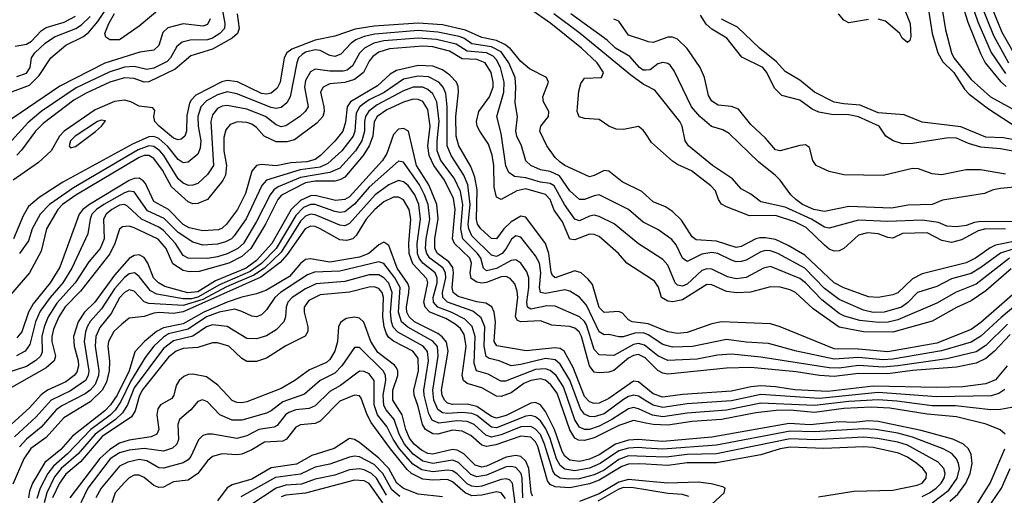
# Model space of a CAD drawing. Header units: inches. Extents: x 501365 to 657855, y 482276 to 547543.
# Tile 884 of 957: x 617442 to 621465, y 512820 to 514766. Entities that reach past the tile are written whole.
import ezdxf

# ---------------------------------------------------------------- set-up
doc = ezdxf.new("R2010")
doc.units = ezdxf.units.IN
doc.header["$MEASUREMENT"] = 0
doc.layers.add('A6511', color=7, linetype='Continuous')
doc.layers.add('A6521', color=7, linetype='Continuous')

msp = doc.modelspace()

# ---------------------------------------------------------------- linework, layer by layer
at = {"layer": 'A6511', "color": 5}
for points, elevation in [([(617298, 514430), (617482, 514498), (617521.9, 514538.1), (617569.3, 514610.7), (617630, 514661.5), (617702.4, 514697.6), (617725, 514715.1), (617761, 514759), (617857, 514903)], 3440), ([(618269.4, 514810), (618280.1, 514750), (618278.4, 514730), (618260.3, 514710), (618230, 514691), (618210, 514683.9), (618138.3, 514681.7), (618106.3, 514673.7), (618083.9, 514656.1), (618058.3, 514610), (618044.6, 514595.4), (617990, 514567.2), (617961.8, 514561.8), (617910, 514574.5), (617870, 514571.2), (617808.2, 514551.8), (617673, 514487), (617530, 514390.7), (617475.9, 514344.1), (617410, 514272.3)], 3460), ([(618331, 514790), (618338.7, 514730), (618332.5, 514710), (618310.1, 514690), (618230, 514645.4), (618141.8, 514618.2), (618076.7, 514563.3), (617970, 514512.5), (617950, 514510.2), (617910, 514525), (617870, 514528.4), (617810, 514510.6), (617714, 514466), (617663.8, 514436.2), (617538.1, 514341.9), (617506.2, 514310), (617450, 514232), (617430, 514212)], 3480), ([(618022.7, 514817.3), (617930, 514740.2), (617850, 514683.5), (617810, 514683.6), (617794.5, 514694.5), (617789.9, 514710), (617805.8, 514750), (617830, 514792)], 3420), ([(620000, 514299), (619990, 514313.5), (619970, 514329.8), (619910, 514316.9), (619878.9, 514318.9), (619850, 514329.9), (619810, 514358), (619750, 514361.7), (619728.2, 514368.2), (619720.3, 514390), (619720.7, 514410), (619726.5, 514473.5), (619735, 514505), (619750, 514526.3), (619819.3, 514530), (619828.2, 514550), (619801.1, 514590), (619738.1, 514650), (619612.3, 514750), (619526.2, 514810)], 3480), ([(620000, 514496.7), (619990, 514501.9), (619939.8, 514539.8), (619732.2, 514710), (619624.4, 514790)], 3460), ([(620000, 514559.9), (619990, 514559), (619974.2, 514570), (619935.1, 514615.1), (619876, 514650), (619842.1, 514682.1), (619693.7, 514790)], 3440), ([(618220.1, 514770), (618210, 514746.1), (618190, 514739.2), (618110, 514749.2), (618047.5, 514732.5), (618026.7, 514713.3), (618010, 514660.3), (617990, 514641), (617932.8, 514632.8), (617790, 514588.2), (617605.9, 514494), (617410, 514360.8)], 3440), ([(620000, 514048.4), (619983.7, 514063.7), (619903.3, 514103.3), (619850, 514145.9), (619830, 514148.9), (619790, 514128.5), (619770, 514123.9), (619670, 514169), (619650, 514182.7), (619630, 514202.1), (619595.5, 514250), (619567.6, 514310), (619571.9, 514330), (619602.6, 514370), (619604.3, 514390), (619582.1, 514430), (619579.9, 514450), (619602.4, 514510), (619595.2, 514530), (619524.6, 514564.6), (619490, 514594.8), (619447.1, 514647.1), (619425.1, 514665.1), (619390, 514681.3), (619330, 514693), (619263.9, 514723.9), (619170, 514744.5), (619070, 514751.7), (618890, 514739.3), (618813.2, 514726.8), (618730, 514698.2), (618650, 514682.6), (618553.9, 514646.1), (618534, 514630), (618522.4, 514610), (618506.6, 514510), (618493.5, 514486.5), (618470, 514465.4), (618450, 514460.8), (618430, 514464), (618331.4, 514511.4), (618290, 514517.8), (618268.7, 514511.3), (618162, 514458), (618142.5, 514437.5), (618136, 514424), (618125.5, 514374.5), (618124, 514310), (618117, 514290), (618102.1, 514277.8), (618090, 514274.4), (618070, 514281.8), (618011.8, 514330), (617994.8, 514350), (617990.6, 514370), (617994.3, 514394.3), (617986, 514406), (617930, 514412.1), (617896.3, 514430), (617870, 514436.6), (617830, 514431.3), (617750, 514397.3), (617624.3, 514310), (617605.1, 514290), (617570.4, 514229.6), (617518.8, 514181.2), (617415.4, 514110)], 3520), ([(617422.9, 514657.1), (617470, 514666.3), (617490, 514678.7), (617530, 514719.9), (617550, 514734.1), (617623.5, 514756.5), (617670, 514780.2)], 3480), ([(617430, 514533.4), (617470, 514547.8), (617484.8, 514570), (617490.3, 514610), (617503.5, 514630), (617545.8, 514670), (617584.2, 514695.8), (617671.6, 514730), (617694.8, 514745.2), (617730, 514778.9)], 3460), ([(620000, 514679.3), (619930, 514703.1), (619890, 514760.3), (619870, 514767.6)], 3420), ([(620000, 513932.4), (619990, 513937.3), (619929.6, 513989.6), (619810, 514049), (619790, 514046.1), (619750, 514029.9), (619730, 514031), (619690, 514065.6), (619647.8, 514127.8), (619610, 514144.8), (619570, 514151.3), (619530.7, 514170), (619510, 514189.1), (619492.8, 514250), (619473.1, 514290), (619469.1, 514310), (619475.8, 514370), (619466.5, 514426.5), (619469.4, 514490), (619466.3, 514530), (619440.4, 514590), (619410, 514634.6), (619370, 514655), (619290, 514667.7), (619256.6, 514690), (619237.4, 514697.4), (619150, 514715.4), (619070, 514721.2), (618893.4, 514706.6), (618850, 514697.8), (618815.9, 514684.1), (618796.5, 514670), (618754.8, 514625.2), (618730, 514615.7), (618710, 514619.5), (618670, 514640.4), (618650, 514642.7), (618610, 514632.8), (618595.8, 514624.2), (618581.1, 514610), (618574, 514590), (618547.8, 514450), (618533.4, 514426.6), (618510, 514406.5), (618490, 514402.4), (618470, 514406.2), (618330, 514462.7), (618290, 514471.6), (618250, 514459.2), (618205.4, 514434.6), (618182.7, 514410), (618170, 514370), (618171.3, 514330), (618181.8, 514270), (618179.6, 514240.4), (618170, 514216.1), (618130, 514183.7), (618110, 514180.7), (618090, 514193.7), (618046.9, 514246.9), (618010, 514280.4), (617990, 514287.9), (617970, 514286.9), (617902.6, 514257.4), (617619, 514101), (617521.2, 514038.7), (617478.2, 514001.8), (617456.6, 513963.4), (617416.8, 513870)], 3540), ([(620000, 513830.2), (619970, 513849.4), (619870.7, 513930.7), (619810, 513961.6), (619790, 513966), (619770, 513962.5), (619730, 513943.1), (619710.3, 513950.3), (619668.8, 514010), (619626.4, 514086.4), (619610, 514096.4), (619570, 514101.5), (619510, 514118.9), (619464.3, 514124.3), (619441.4, 514141.4), (619428.8, 514168.8), (619410, 514300.5), (619392.3, 514370), (619420.7, 514470), (619421.7, 514510), (619406.2, 514570), (619390, 514601.9), (619376.2, 514616.3), (619349, 514630), (619270, 514636.8), (619225.4, 514665.4), (619144.8, 514684.8), (619070, 514690.4), (618930, 514679.3), (618889.6, 514670), (618850.7, 514649.3), (618830.6, 514629.4), (618802.6, 514577.4), (618779.8, 514560.2), (618764, 514556), (618710, 514555.4), (618650, 514563.1), (618630, 514553.4), (618610, 514516.8), (618605.7, 514490), (618620.3, 514410), (618608.4, 514390), (618587.3, 514370), (618530, 514331.6), (618510, 514328.2), (618490, 514335.7), (618446.6, 514370), (618370, 514399.5), (618290, 514415.6), (618270, 514412.8), (618250, 514403), (618230, 514377.3), (618223.7, 514350), (618233.4, 514170), (618210, 514132.5), (618170, 514096.6), (618150, 514089), (618131.6, 514088.4), (618110, 514097.2), (618090, 514114.8), (618031.7, 514210), (618014.2, 514230), (617990, 514246.8), (617970, 514249.8), (617925.7, 514234.3), (617661.6, 514078.4), (617564.2, 514010), (617526.3, 513970), (617492.9, 513910), (617478.7, 513861.3), (617440.8, 513810)], 3560), ([(620000, 513719.3), (619922.4, 513770), (619888.7, 513810), (619810, 513878.5), (619790, 513888), (619770, 513889.3), (619710, 513865.9), (619690, 513868), (619659.7, 513939.7), (619626.5, 513986.5), (619609.1, 514030), (619590.8, 514050.8), (619510, 514074.5), (619474.1, 514065.9), (619410, 514030.9), (619390, 514040.3), (619381.1, 514081.1), (619379.4, 514170), (619372.4, 514212.4), (619357.5, 514257.5), (619321.7, 514310), (619311.6, 514330), (619308.3, 514350), (619317.7, 514390), (619361.6, 514450), (619376.5, 514490), (619376.9, 514510), (619368.4, 514550), (619344.5, 514590), (619310, 514603), (619250, 514605.8), (619198, 514638), (619130, 514655), (619090, 514658.1), (618952.7, 514647.3), (618910, 514633.4), (618884.8, 514615.2), (618870, 514596.7), (618846.3, 514550), (618810, 514520.9), (618770, 514509.1), (618710, 514503.2), (618681.8, 514490), (618671.7, 514470), (618684.9, 514410), (618686.2, 514390), (618680.2, 514370), (618656.9, 514343.1), (618565, 514275), (618534, 514266), (618490, 514265.8), (618441.3, 514290), (618410, 514325.3), (618390, 514338.6), (618370, 514345.9), (618331.6, 514348.4), (618302, 514338), (618284.2, 514315.8), (618275.9, 514284.1), (618276.4, 514230), (618286.5, 514170), (618282.6, 514130), (618271.5, 514108.5), (618209.8, 514030.2), (618170, 514013.7), (618150, 514013.4), (618130, 514021.6), (618062.2, 514082.2), (618025, 514150), (617990, 514198.5), (617970, 514210.8), (617950, 514210.5), (617930, 514202.9), (617671.2, 514048.7), (617617.6, 514010), (617597.5, 513990), (617551.9, 513910), (617530, 513819.8), (617482.3, 513730), (617370, 513601.5)], 3580), ([(620000, 513523.5), (619944.5, 513530), (619930, 513537.9), (619905.2, 513565.2), (619890, 513572.6), (619830, 513568), (619810, 513589.3), (619782.3, 513682.3), (619764.9, 513704.9), (619735.8, 513730), (619710, 513738.2), (619630, 513709.6), (619619.5, 513719.5), (619613.3, 513733.3), (619603.8, 513810), (619590.6, 513850.6), (619510, 513958.9), (619490, 513962.5), (619450, 513939.7), (619419.7, 513910), (619390, 513869.5), (619370, 513870.3), (619325.7, 513910), (619312.8, 513930), (619308.4, 513948.4), (619311.1, 514070), (619302.2, 514122.2), (619284.9, 514164.9), (619236.3, 514250), (619225, 514290), (619223.6, 514370), (619234.5, 514470), (619233.3, 514493.3), (619227.3, 514510), (619199.6, 514539.6), (619170, 514560.7), (619130, 514576.2), (619070, 514578.1), (618981.4, 514558.6), (618956.3, 514543.7), (618904.7, 514495.3), (618794.1, 514430), (618780.4, 514410), (618773.7, 514346.3), (618762.3, 514310), (618730, 514268.9), (618671.4, 514210), (618650, 514194.5), (618615.3, 514184.7), (618550, 514180.9), (618490, 514168.6), (618430, 514173.5), (618410, 514169), (618390, 514146.5), (618365, 514055), (618332.6, 513990), (618286.9, 513930), (618270, 513913.7), (618254.1, 513905.9), (618190, 513901.8), (618135.1, 513915.1), (618110, 513927.8), (618050.3, 513990), (617990, 514023), (617955.7, 514095.7), (617947.2, 514107.2), (617930, 514117.2), (617910, 514116.1), (617890, 514108.2), (617726.8, 514010), (617700.2, 513990), (617684.9, 513970), (617606.3, 513753.7), (617566.3, 513690), (617496.6, 513603.4), (617478.4, 513570), (617450.6, 513489.4), (617430, 513464.4)], 3620), ([(620000, 513480.6), (619990, 513484.8), (619956.3, 513483.7), (619908.3, 513468.3), (619890, 513468.3), (619850, 513478.6), (619830, 513476.4), (619810, 513488.9), (619758.4, 513598.4), (619730, 513630.4), (619690, 513655), (619670, 513660.5), (619590, 513645.5), (619570.3, 513650.3), (619566.3, 513670), (619571.1, 513731.1), (619565.7, 513770), (619550, 513800.2), (619490, 513876.1), (619470, 513881.4), (619451.4, 513868.6), (619430.4, 513830), (619413.8, 513810), (619390, 513797), (619370, 513802.7), (619290, 513882.4), (619277.4, 513910), (619274.9, 513930), (619282.4, 514010), (619273.1, 514090), (619257.1, 514130), (619205.3, 514210), (619188.7, 514250), (619189.4, 514409.4), (619183.5, 514463.5), (619172.7, 514490), (619155.3, 514510), (619112.2, 514532.2), (619070, 514535.3), (619010, 514522.5), (618931.5, 514468.5), (618870, 514438.2), (618841.7, 514418.3), (618831.1, 514408.9), (618816.9, 514383.1), (618810.9, 514310), (618805.1, 514290), (618758.9, 514230), (618701.7, 514178.3), (618670, 514163.4), (618588, 514152), (618450.3, 514109.7), (618432.1, 514087.9), (618368.1, 513951.9), (618318.4, 513881.6), (618306.9, 513870), (618282.7, 513857.3), (618250, 513847.9), (618190, 513843.7), (618150, 513855.6), (618090, 513895.3), (618032.2, 513952.2), (617964.4, 513984.4), (617910, 514061.7), (617890, 514064.3), (617870, 514058), (617785.4, 514010), (617755.9, 513990), (617737.5, 513970), (617729.8, 513950), (617720.1, 513890), (617655.7, 513750), (617618.5, 513690), (617566.1, 513630), (617526.3, 513573.7), (617507, 513530), (617483.3, 513436.7), (617464.8, 513410), (617429.6, 513390.4)], 3640), ([(620000, 513430.4), (619994.6, 513434.6), (619970, 513441.7), (619950, 513437.5), (619870, 513391.7), (619810, 513395.3), (619790, 513416.9), (619757.9, 513517.9), (619750, 513532), (619730, 513550.6), (619630, 513593.7), (619595.7, 513595.7), (619530, 513582.2), (619517.5, 513590), (619514, 513610), (619522.3, 513670), (619522.4, 513710), (619514.1, 513734.1), (619489.4, 513769.4), (619470, 513783.4), (619450, 513781.4), (619390, 513748.9), (619350, 513739.1), (619336.6, 513750), (619326.2, 513790), (619313.1, 513810), (619252.9, 513870), (619244.2, 513910), (619253.1, 514010), (619243.1, 514063.1), (619217.5, 514117.5), (619162.4, 514190), (619148.4, 514230), (619147.5, 514270), (619155.9, 514350), (619147.2, 514430), (619130, 514463.3), (619110, 514481), (619089.7, 514489.7), (619050, 514490.4), (619010, 514474.7), (618902.6, 514417.3), (618868.3, 514391.7), (618855.6, 514370), (618850.8, 514350), (618851, 514310), (618840.7, 514270), (618813.7, 514230), (618750, 514158.8), (618710, 514140.8), (618590, 514121.1), (618498.2, 514081.8), (618480.8, 514070), (618465, 514050), (618410, 513940.3), (618356.4, 513850), (618333.8, 513830), (618290, 513808), (618250, 513795.4), (618208.8, 513788.8), (618130, 513790.6), (618110, 513802), (618079.2, 513850), (618030, 513903.3), (618010, 513917.2), (617940.3, 513950), (617883.2, 514003.2), (617870, 514010.2), (617850, 514007.3), (617818.9, 513990), (617795, 513970), (617785.1, 513950), (617787.2, 513870), (617771, 513830), (617724.4, 513775.6), (617668.8, 513690), (617594, 513606), (617558, 513550), (617541.6, 513510), (617532.5, 513470), (617534, 513406), (617527.1, 513390), (617508.1, 513371.9), (617470, 513347.3), (617381.4, 513318.6)], 3660), ([(620000, 513380.9), (619970, 513395.8), (619950, 513393), (619930, 513381.3), (619870, 513330.8), (619850, 513324.4), (619810, 513320.8), (619790, 513323.5), (619770, 513350.5), (619738.3, 513470), (619728.5, 513488.5), (619710, 513504.7), (619690, 513510.9), (619616.6, 513516.6), (619570, 513533.9), (619490, 513529.4), (619476, 513536), (619468.3, 513550), (619476.9, 513630), (619475.5, 513655.5), (619464.9, 513684.9), (619446.9, 513706.9), (619430, 513715), (619410, 513714.5), (619350, 513691.2), (619330, 513688), (619310, 513691.8), (619286.9, 513706.9), (619282.8, 513730), (619288.5, 513770), (619281.5, 513790), (619218.1, 513850), (619210, 513870), (619221.5, 513990), (619214.8, 514034.8), (619178.1, 514110), (619133.7, 514170), (619115.7, 514210), (619110.1, 514250.1), (619119.6, 514330), (619110, 514398.2), (619090, 514431), (619070, 514440.2), (619050, 514440.8), (619010, 514428.4), (618942.4, 514397.6), (618902.3, 514370), (618891.1, 514348.9), (618885.1, 514290), (618870.4, 514250), (618845.2, 514210), (618770, 514122.1), (618750, 514110.8), (618730, 514106.1), (618650, 514104.9), (618610, 514098.1), (618511.8, 514048.2), (618496.5, 514030), (618446, 513930), (618386.9, 513830), (618350, 513797.6), (618296.6, 513770), (618175.7, 513735.7), (618134.1, 513734.1), (618110, 513739.4), (618067.7, 513767.7), (618040.7, 513830), (618008.4, 513868.4), (617910, 513915.2), (617890, 513921.5), (617861.6, 513918.4), (617850, 513909), (617830.9, 513850), (617810, 513808), (617690, 513656), (617628.1, 513591.9), (617602.6, 513550), (617580.5, 513499.5), (617573, 513470), (617573.7, 513450), (617588.7, 513390), (617583.1, 513370), (617550, 513342.1), (617389.4, 513250.6)], 3680), ([(620000, 513260), (619970, 513284.9), (619950, 513287), (619850, 513215.9), (619810, 513197.9), (619790, 513195.4), (619770, 513202.2), (619750, 513224.7), (619703.7, 513343.7), (619666.5, 513410), (619650, 513420.3), (619630, 513423.6), (619511.3, 513411.4), (619391.2, 513431.2), (619381.1, 513450), (619386.8, 513530), (619380.8, 513570), (619371.7, 513591.7), (619346.4, 513606.4), (619310, 513612), (619233.7, 513633.7), (619212.9, 513650), (619209.3, 513670), (619214.9, 513730), (619212.1, 513752.1), (619195.7, 513775.7), (619149, 513809), (619138.2, 513830), (619137.8, 513870), (619152.7, 513952.7), (619147.2, 514010), (619113.7, 514090), (619063.5, 514170), (619031.3, 514310), (619010, 514321.6), (618990, 514318.1), (618970, 514295.9), (618941.6, 514218.4), (618925.1, 514190), (618790, 514041.6), (618770, 514030.2), (618733.1, 514026.9), (618650, 514047.5), (618630, 514044.9), (618590, 514025.9), (618550.8, 513990), (618472.8, 513850), (618410, 513780.7), (618368.1, 513750), (618242.4, 513697.6), (618170, 513652.9), (618128.7, 513648.7), (618035, 513675), (618009.5, 513689.5), (617988.8, 513710), (617965.9, 513770), (617950, 513793.9), (617930, 513804), (617910, 513802.1), (617890, 513789.3), (617830, 513721.2), (617749.5, 513610.5), (617707.5, 513570), (617680.5, 513530), (617661.6, 513470), (617665.3, 513430), (617681, 513370), (617682.4, 513350), (617675.5, 513324.5), (617664.8, 513310), (617630, 513284.4), (617555.4, 513250), (617530, 513231.9), (617481.6, 513178.4), (617408.4, 513111.6)], 3720), ([(620000, 513207), (619970, 513225.6), (619950, 513229.7), (619930, 513224.5), (619910, 513212.5), (619830, 513154.2), (619790, 513141.3), (619770, 513142.4), (619750, 513152.9), (619734.1, 513174.1), (619690, 513291.8), (619650, 513356.8), (619630, 513375.2), (619590, 513380.1), (619490, 513355), (619450, 513349.9), (619401.4, 513370), (619360.5, 513380.5), (619348.3, 513388.3), (619340.4, 513430), (619342.6, 513510), (619327.1, 513547.1), (619293.2, 513573.2), (619189.6, 513610), (619170.5, 513630), (619170.3, 513650), (619183.2, 513710), (619181.9, 513730), (619171, 513751), (619118.5, 513790), (619105.8, 513810), (619100.9, 513830), (619103.1, 513870), (619117.4, 513950), (619110.9, 514010), (619096.7, 514050), (619076, 514090), (619010, 514183.8), (618990, 514187.1), (618870, 514080.6), (618810, 514010.9), (618770, 513979.4), (618750, 513976.9), (618730, 513981), (618650, 514010.5), (618630, 514010.1), (618602.2, 513997.8), (618570, 513965.5), (618490.5, 513830), (618430.8, 513769.2), (618384, 513736), (618258.7, 513681.3), (618170, 513630.7), (618144.6, 513624.6), (618110, 513623.8), (618002.6, 513642.6), (617976.9, 513656.9), (617930, 513715.2), (617910.8, 513730.8), (617890, 513726.3), (617870, 513711.1), (617830, 513664.6), (617776.9, 513583.1), (617730, 513532), (617717.7, 513510), (617710.6, 513489.4), (617706.1, 513450), (617725, 513330), (617722, 513310), (617711.2, 513290), (617650, 513247.4), (617570, 513209.7), (617510, 513140.9), (617420.8, 513059.2)], 3740), ([(620000, 513160.4), (619970, 513174.4), (619950, 513179.1), (619930, 513174.6), (619862, 513130), (619810, 513103.6), (619770, 513090.2), (619750, 513090), (619730, 513099.6), (619710, 513128.7), (619664.2, 513264.2), (619634.3, 513310), (619610, 513331), (619590, 513337.8), (619550, 513334.8), (619426.8, 513286.8), (619408, 513288), (619355.9, 513315.9), (619309.1, 513330), (619299.6, 513359.6), (619303.4, 513470), (619291.1, 513511.1), (619260.9, 513540.9), (619208, 513568), (619150.7, 513590), (619133.3, 513610), (619131.8, 513630), (619147.4, 513690), (619148.3, 513710), (619139.8, 513730), (619089.3, 513770), (619074.7, 513790), (619067.7, 513810), (619065.9, 513850), (619080.3, 513950), (619073.1, 514010), (619057.1, 514050), (619030, 514087.3), (619010, 514103), (618990, 514108.3), (618950, 514091.1), (618895.1, 514050), (618790, 513932.6), (618770, 513922.6), (618750, 513925.7), (618650, 513968.3), (618630, 513970.8), (618610, 513963), (618590, 513942.5), (618510, 513815.2), (618442.3, 513750), (618398.7, 513721.4), (618287.2, 513672.8), (618190, 513621.3), (618110, 513596.9), (617970, 513604.5), (617950, 513611.8), (617910, 513655.6), (617890, 513660.3), (617870, 513650.6), (617850, 513628), (617816.4, 513563.6), (617770, 513507.5), (617752.7, 513470), (617749.8, 513430), (617765.7, 513330), (617763.8, 513310), (617750, 513274.2), (617730, 513250.8), (617710, 513236.1), (617613.9, 513186.1), (617591.5, 513170), (617530, 513098.6), (617469.3, 513050.7), (617441.3, 513018.7)], 3760), ([(620000, 513115.9), (619950, 513126.4), (619890, 513105.8), (619790, 513054.9), (619750, 513044.2), (619725.5, 513045.5), (619710, 513054.2), (619690, 513088.6), (619637.8, 513237.8), (619613, 513273), (619590, 513291.2), (619570, 513296.9), (619530, 513290.7), (619502.7, 513277.3), (619450, 513240.1), (619410, 513224.8), (619390, 513226.5), (619330, 513260.2), (619270, 513277.3), (619255.2, 513290), (619250.2, 513310.2), (619266.5, 513430), (619258.2, 513478.2), (619242.8, 513502.8), (619220.9, 513520.9), (619183.2, 513543.2), (619118.6, 513570), (619098.6, 513590), (619093.3, 513610), (619110, 513690), (619105.7, 513705.7), (619048, 513768), (619033.7, 513810), (619032, 513850), (619039.7, 513950), (619033.4, 513990), (619010, 514029.4), (618990, 514039.9), (618970, 514039.8), (618930, 514021.4), (618893.2, 513990), (618858.2, 513950), (618816.5, 513883.5), (618802.7, 513870), (618776.8, 513863.2), (618750, 513865.1), (618670, 513911), (618650, 513920.2), (618630, 513921.4), (618609.1, 513910), (618534.6, 513805.3), (618506.8, 513773.2), (618427.4, 513712.6), (618110, 513571), (618070, 513564.4), (618011.6, 513568.4), (617990, 513565.3), (617950, 513551.9), (617890, 513545), (617858.9, 513521.1), (617826.2, 513490), (617805.1, 513450), (617802.6, 513430), (617809.6, 513369.6), (617807.8, 513330), (617796.3, 513283.7), (617779.7, 513250), (617730, 513203.1), (617623, 513137), (617550, 513057.4), (617488.2, 513011.8), (617458.5, 512970), (617414.1, 512865.9)], 3780), ([(620000, 513046.1), (619970, 513048.5), (619930, 513046.2), (619876.7, 513030), (619810, 512986), (619770, 512968.9), (619730, 512958.7), (619690, 512964), (619670, 512980.7), (619659, 512999), (619626.8, 513090), (619590, 513163.8), (619570, 513190.6), (619550, 513199.5), (619530, 513197), (619430, 513146.8), (619390, 513135.5), (619370, 513142.2), (619310, 513183.9), (619270, 513193), (619210, 513191.2), (619190, 513197.9), (619177.3, 513210), (619168, 513230), (619165.4, 513250), (619192.8, 513410), (619186.2, 513446.2), (619168.7, 513468.7), (619150, 513482.6), (619055.7, 513530), (619033.4, 513550), (619024.5, 513570), (619022, 513590), (619032.3, 513650), (619032.9, 513670), (619027.5, 513687.5), (618984.6, 513750), (618950, 513842.6), (618930, 513855.6), (618910, 513845.4), (618869.3, 513810), (618830, 513794), (618710, 513774.8), (618630, 513788.4), (618610, 513785.5), (618590, 513769.2), (618544.8, 513715.2), (618450, 513659.8), (618410, 513644), (618350, 513630.6), (618289.2, 513610), (618194.6, 513570), (618110, 513522.5), (618030, 513504.9), (618001.5, 513490), (617952.2, 513450), (617913.2, 513406.8), (617889.5, 513330), (617840.3, 513230), (617813, 513190), (617790, 513166.3), (617657.9, 513062.1), (617610, 513008.3), (617545.4, 512954.6), (617494.6, 512870), (617482.3, 512837.7), (617478.1, 512810)], 3820), ([(620000, 513013.4), (619970, 513015.4), (619930, 513013.7), (619890, 513002.1), (619814.6, 512950), (619770, 512932.1), (619710, 512921.1), (619670, 512927.1), (619650, 512942.7), (619635.2, 512970), (619610, 513052.6), (619592.5, 513092.5), (619570, 513124.9), (619550, 513142.1), (619530, 513147.1), (619510, 513144.5), (619390, 513096.1), (619370, 513099), (619310, 513146.9), (619290, 513155.6), (619250, 513159.8), (619190, 513155.1), (619170, 513158.2), (619151.3, 513171.4), (619134.5, 513210), (619129.6, 513250), (619152.6, 513390), (619148.9, 513428.9), (619130, 513451.5), (619027.7, 513507.7), (619002.2, 513530), (618990, 513570), (618996.3, 513670), (618974.9, 513710), (618930, 513769.3), (618910, 513775.3), (618750, 513737.9), (618646.9, 513733.1), (618617.7, 513722.3), (618508.3, 513650), (618485.1, 513630), (618450, 513579.5), (618430, 513558.8), (618410, 513550.9), (618390, 513553.2), (618350, 513572.9), (618321.2, 513581.2), (618257.5, 513570), (618204.8, 513550), (618130, 513500.6), (618050, 513480.3), (618030, 513468), (617989.6, 513430.4), (617955.3, 513384.7), (617894.4, 513285.6), (617855.8, 513204.2), (617831.7, 513168.3), (617811.6, 513148.4), (617732.7, 513090), (617636.9, 512990), (617579.8, 512940.2), (617556.7, 512910), (617525.8, 512850), (617512.1, 512807.9)], 3840), ([(620000, 512978.9), (619930, 512981.2), (619890, 512966.5), (619830, 512923.5), (619790, 512904.8), (619728.3, 512888.3), (619685.8, 512885.8), (619650.1, 512890.1), (619630, 512904.2), (619620.6, 512920.6), (619586.7, 513030), (619570, 513068.6), (619550, 513091.2), (619530, 513101.5), (619490, 513100.1), (619410, 513067.2), (619370, 513058.8), (619346.2, 513066.2), (619299.1, 513110), (619270, 513122.7), (619230, 513124.9), (619155, 513115), (619127.5, 513127.5), (619113.3, 513153.3), (619094.4, 513230), (619093.3, 513250), (619112.4, 513370), (619108.5, 513408.5), (619090.5, 513430.5), (618987.6, 513487.6), (618968.5, 513508.5), (618961.5, 513530), (618957.3, 513570), (618964.2, 513650), (618950, 513688.1), (618930, 513710.5), (618910, 513721.7), (618870, 513722.2), (618770, 513695.6), (618654.1, 513685.9), (618610, 513665.2), (618555.6, 513630), (618537.9, 513610), (618530.5, 513590), (618528.6, 513550), (618521.8, 513530), (618490, 513496.7), (618450, 513472.2), (618410, 513460.4), (618370, 513462), (618290, 513511.2), (618230, 513517.8), (618205.3, 513510), (618149.1, 513470.9), (618070, 513452.2), (618030, 513420.3), (617910, 513259.4), (617883.1, 513190), (617862.4, 513157.6), (617832.9, 513130), (617749.9, 513070.1), (617680.8, 512990), (617611.7, 512930), (617584.4, 512895.6), (617552.5, 512830), (617541.8, 512790)], 3860), ([(620000, 512947.8), (619969.8, 512949.8), (619930, 512948.3), (619901.9, 512938.1), (619810, 512881.8), (619770, 512866.7), (619690, 512851.5), (619630, 512855), (619610, 512865.2), (619599.3, 512879.3), (619559.4, 513019.4), (619550, 513039), (619530, 513057.8), (619490, 513062.9), (619387.3, 513027.3), (619350, 513020), (619330, 513025.6), (619284.9, 513064.9), (619250, 513083.3), (619210, 513086.2), (619150, 513070.2), (619130, 513071.4), (619100.7, 513090), (619087.6, 513110), (619070, 513184.3), (619053.6, 513230), (619052.5, 513250), (619072.3, 513330), (619070, 513381.7), (619048.8, 513410), (618970, 513451.1), (618950, 513466.1), (618940.7, 513480.7), (618930.8, 513510), (618926.2, 513550), (618928.3, 513630), (618923.1, 513650), (618910, 513666.2), (618890, 513672.7), (618870, 513672.1), (618790, 513650.9), (618670, 513640.7), (618623.3, 513616.7), (618604.6, 513590), (618604.9, 513570), (618619.9, 513510), (618618.8, 513490), (618608.6, 513471.4), (618530, 513432.1), (618450, 513380.9), (618410, 513367.9), (618370, 513368), (618350, 513379.9), (618297.1, 513430), (618250, 513444.8), (618230, 513444.2), (618170, 513424.9), (618110, 513420.8), (618081.7, 513410), (618050, 513385.5), (617942.7, 513250), (617930, 513225.2), (617913.9, 513166.1), (617898.8, 513141.2), (617779.7, 513060.3), (617690, 512957.8), (617630, 512907), (617604.7, 512870), (617576.5, 512810)], 3880), ([(619537.4, 512817.4), (619532.1, 512832.1), (619522.4, 512930), (619510, 512959.9), (619490, 512978.6), (619470, 512983.1), (619430, 512976.4), (619350, 512940.2), (619330, 512936.1), (619303.3, 512943.3), (619256.4, 512990), (619230, 513004.8), (619210, 513007.3), (619130, 512988.6), (619110, 512991.6), (619084.4, 513004.4), (619053.7, 513030), (619034.6, 513054.6), (619019.8, 513090), (619005.1, 513150), (618966.2, 513210), (618967.3, 513250), (618986.9, 513310), (618987.1, 513330), (618981.7, 513341.7), (618973.3, 513353.3), (618904.9, 513404.9), (618877.5, 513450), (618848.2, 513528.2), (618830, 513544.5), (618810, 513548.6), (618775.8, 513544.2), (618752.4, 513527.6), (618744.3, 513510), (618740.7, 513450), (618730.1, 513410.1), (618710, 513376.4), (618696.2, 513363.8), (618625.8, 513334.2), (618566.6, 513290), (618510, 513257.9), (618370, 513203.3), (618350, 513198.6), (618330, 513200.1), (618310, 513207.9), (618251.6, 513271.6), (618205.4, 513305.4), (618150, 513316.2), (618130, 513314.3), (618113.1, 513306.9), (618093.8, 513290), (618081.3, 513270), (618071.3, 513230), (618063.3, 513216.7), (618017.9, 513190), (618006.5, 513173.5), (618002.1, 513150), (618010.9, 513090), (618002.4, 513070), (617979.8, 513060.2), (617890, 513046.6), (617850, 513033.1), (617810, 513007.7), (617770, 512971.1), (617646.9, 512810)], 3920), ([(619498.4, 512810), (619495.7, 512890), (619491.1, 512910), (619470, 512934.5), (619450, 512938.7), (619430, 512936.7), (619350, 512902.8), (619310, 512895.4), (619284.9, 512904.9), (619234.6, 512954.6), (619210, 512964.5), (619130, 512950.9), (619090, 512959.4), (619050, 512989.3), (619014.8, 513030), (618992.9, 513070), (618972.5, 513130), (618939.2, 513170), (618930, 513188.4), (618927.4, 513230), (618938, 513290), (618937, 513310), (618928.1, 513328.1), (618830, 513424.9), (618810, 513424.5), (618758.9, 513350), (618730, 513319.9), (618670, 513289.9), (618605.2, 513234.8), (618517.2, 513202.8), (618470, 513166.5), (618450, 513157.1), (618350, 513127.7), (618310, 513128.4), (618259.5, 513150), (618210, 513202.9), (618188.9, 513211.1), (618170, 513204), (618141.1, 513170), (618094.4, 513130), (618087.7, 513110), (618090.7, 513049.3), (618084.6, 513030), (618066.7, 513013.2), (618030, 513001.5), (617950, 513012.1), (617890, 513005.2), (617850, 512993.7), (617812.1, 512970), (617720.2, 512850), (617691.9, 512790)], 3940), ([(619466.6, 512786.6), (619455.3, 512870), (619443.1, 512883.1), (619430, 512887.6), (619410, 512885.3), (619330, 512857.7), (619310, 512855.1), (619290, 512857.9), (619270, 512867.6), (619230, 512907.9), (619210, 512920.9), (619190, 512923.8), (619130, 512916.2), (619084.7, 512924.7), (619048.1, 512948.1), (618993.9, 513010), (618967.9, 513050), (618942.1, 513102.2), (618904.6, 513150), (618890.5, 513190), (618889.9, 513289.9), (618870, 513316.7), (618850, 513327.4), (618830, 513327.6), (618753, 513270), (618710, 513245.4), (618650, 513186.5), (618625, 513175), (618570, 513169.4), (618541.3, 513158.7), (618528.7, 513150), (618494.2, 513105.7), (618481.4, 513098.6), (618418.8, 513090), (618370, 513063.5), (618330, 513052.4), (618230, 513069.9), (618210, 513071), (618190, 513065.4), (618172.9, 513047.1), (618141.3, 512978.7), (618130, 512965.3), (618110, 512953.8), (618030, 512931), (618010, 512932.6), (617961.1, 512961.1), (617930, 512967.4), (617883.4, 512956.6), (617850, 512939.7), (617774.6, 512850), (617753.2, 512810)], 3960), ([(619427, 512807), (619410, 512830.6), (619390, 512834.2), (619330, 512820.3), (619290, 512818.2), (619262.2, 512830), (619210, 512876), (619190, 512884.4), (619130, 512882.2), (619090, 512886.5), (619042.8, 512910), (619025.4, 512925.4), (618957.6, 513010), (618878.9, 513118.9), (618861.3, 513150), (618837.4, 513217.4), (618830, 513227.4), (618810, 513230.3), (618750, 513205.8), (618670, 513123.6), (618650, 513114.1), (618590, 513108.2), (618570, 513099.4), (618531.9, 513050), (618517.6, 513042.4), (618442, 513038), (618390, 513006.5), (618350, 512989.3), (618330, 512986.4), (618270, 512989.9), (618230, 512979), (618210, 512961), (618170, 512909.4), (618130, 512881.8), (618070, 512875.9), (618030, 512854.1), (618010, 512852.8), (617990, 512861.1), (617950, 512893), (617930, 512903), (617910, 512902.4), (617890, 512892), (617870, 512872.8), (617831.9, 512830), (617818, 512790)], 3980), ([(619170, 512814.5), (619070, 512825.6), (619010, 512848), (618983.3, 512870), (618950.9, 512930), (618910, 512971.9), (618830, 513037.1), (618810, 513048.7), (618790, 513052.4), (618727.7, 513012.3), (618636.4, 512983.6), (618572.5, 512947.6), (618470, 512932.8), (618390, 512886.6), (618310, 512862.9), (618289.6, 512850.4), (618250, 512798.3)], 4020), ([(618995.8, 512815.8), (618962.8, 512842.8), (618926.6, 512910), (618890, 512946.6), (618830, 512977.8), (618810, 512980.4), (618790, 512976.8), (618710, 512948.4), (618650, 512935.3), (618590, 512906.7), (618487.1, 512892.9), (618346.1, 512813.9)], 4040), ([(618940.3, 512820.3), (618900.1, 512890), (618879.6, 512910), (618850, 512924.2), (618830, 512928.1), (618790, 512924.2), (618730, 512903.1), (618650, 512887.1), (618593.8, 512866.2), (618530, 512862.1), (618490.3, 512849.7), (618381.9, 512778.1)], 4060), ([(618925.8, 512790), (618870, 512868.3), (618850, 512879.8), (618810, 512882.3), (618610, 512829.8), (618530, 512821.1), (618510, 512814.1)], 4080), ([(620000, 512878.8), (619930, 512885.5), (619890, 512873.9), (619810, 512826.3), (619730, 512794.4)], 3920), ([(620000, 512842.7), (619950, 512851), (619910, 512852.1), (619890, 512845.8), (619803.8, 512796.2)], 3940)]:
    msp.add_lwpolyline(points, dxfattribs=dict(at, elevation=elevation))
at = {"layer": 'A6511', "color": 5, "elevation": 3540}
msp.add_lwpolyline([(617775, 514355), (617759.7, 514350), (617669.2, 514290), (617649.7, 514270), (617644.7, 514250), (617650, 514241.2), (617670, 514246.7), (617751.9, 514308.1), (617776.2, 514330), (617792.9, 514352.9)], close=True, dxfattribs=at)
at = {"layer": 'A6521', "color": 5}
for points, elevation in [([(621150.1, 515189.9), (621225, 514725), (621249.7, 514630), (621259.7, 514610), (621330, 514521.9), (621408.9, 514450), (621577.8, 514357.8)], 3380), ([(621137.1, 514930), (621170.1, 514709.9), (621193.3, 514630), (621214, 514594), (621259.2, 514550), (621302.1, 514482.2), (621321.6, 514461.6), (621401.1, 514401.1), (621572.8, 514290)], 3360), ([(621033.2, 514870), (621080.2, 514750), (621083, 514697), (621079.3, 514680.7), (621070, 514673.2), (621048, 514690), (621039, 514710), (620979.8, 514759.8), (620950, 514767.7)], 3340), ([(621293.8, 514830), (621315.8, 514755.8), (621367.5, 514627.4), (621387.4, 514590), (621450, 514512.8), (621473.1, 514493.1)], 3420), ([(621331.8, 514831.8), (621357.6, 514757.6), (621411.6, 514631.6), (621470, 514545.4)], 3440), ([(621369.8, 514830.2), (621421.5, 514701.5), (621482.6, 514590)], 3460), ([(621401, 514850), (621455.1, 514715.1), (621514.9, 514610)], 3480), ([(620910, 514766.2), (620830, 514752.8), (620810, 514763.6), (620788, 514790)], 3340), ([(621610, 514207.4), (621450, 514237.4), (621370, 514244.5), (621319.6, 514259.6), (621270, 514281.6), (621237.3, 514282.7), (621090, 514260.2), (621050, 514258.2), (621011.6, 514270), (620981.8, 514290), (620953.7, 514330), (620870, 514369.2), (620830, 514376.8), (620758.7, 514378.7), (620708, 514388), (620680.1, 514400.1), (620630, 514437.2), (620556.2, 514456.2), (620526, 514486), (620495, 514550), (620478.8, 514570), (620392.3, 514612.3), (620331.6, 514690), (620270, 514726.9), (620247.4, 514747.4), (620224.2, 514784.2)], 3380), ([(621554.3, 514265.6), (621462.3, 514282.3), (621390, 514286.1), (621287.5, 514327.5), (621130, 514346.5), (621056.6, 514376.6), (620950, 514384.9), (620876.4, 514416.4), (620810, 514421.4), (620770, 514429.3), (620689.4, 514469.4), (620630, 514518.2), (620570, 514554.5), (620534.3, 514594.3), (620465.5, 514650), (620375, 514735), (620310, 514768.9)], 3360), ([(621470, 514133.8), (621367.6, 514152.4), (621310, 514152.2), (621208.1, 514131.9), (621170, 514136.1), (621115.3, 514155.3), (621090, 514157.6), (620970, 514128.6), (620810, 514130.8), (620750, 514144.8), (620696.7, 514170), (620682.8, 514190), (620670, 514242.6), (620653.5, 514253.5), (620630, 514251.3), (620550, 514229.6), (620530, 514233.1), (620490, 514282.1), (620430, 514337.2), (620379.5, 514399.5), (620350.4, 514410.4), (620296.7, 514416.7), (620270, 514433.4), (620256.5, 514456.5), (620239.9, 514530), (620222, 514570), (620170, 514647.9), (620130, 514687), (620110, 514694.9), (620090, 514694.3), (620030, 514673.3), (620010, 514675.8), (620000, 514679.3)], 3420), ([(621550, 514084.8), (621450, 514075.8), (621419.3, 514070), (621384.8, 514055.2), (621212.8, 514027.2), (621170, 514009.8), (621072.8, 514007.2), (621004.8, 513995.2), (620830, 514002.3), (620730, 513981.1), (620686.9, 513990), (620640.5, 514010), (620613.7, 514030), (620592.9, 514050), (620549.6, 514110), (620529.6, 514130), (620462.5, 514182.6), (620340.7, 514300.7), (620315.8, 514315.8), (620269, 514329), (620220.6, 514370), (620186.9, 514410), (620116.9, 514556.9), (620099.5, 514579.5), (620090, 514586.4), (620070, 514590.4), (620050, 514585), (620018.5, 514561.5), (620000, 514559.9)], 3440), ([(621510, 513938.9), (621370, 513940.7), (621343.6, 513936.4), (621310, 513923.6), (621270, 513918.9), (621230, 513921.3), (621196.3, 513936.3), (621130, 513945.9), (620990, 513940.7), (620870, 513945.6), (620750, 513913.2), (620730, 513917.7), (620677.6, 513950), (620570, 513999.4), (620470, 514020.9), (620430, 514052.8), (620390, 514073.5), (620355.1, 514115.1), (620273.1, 514170), (620174.8, 514250), (620160.8, 514270), (620149.7, 514330), (620139, 514350), (620037.2, 514477.2), (620000, 514496.7)], 3460), ([(621470, 513908.9), (621390, 513910.6), (621358, 513902), (621290, 513866), (621250, 513855.1), (621210, 513862.3), (621150, 513893.6), (621050, 513891.4), (621010, 513873), (620990, 513874.7), (620950, 513890.3), (620906.1, 513893.9), (620870, 513884.3), (620809.3, 513830), (620790, 513820.6), (620770, 513819.6), (620750, 513828), (620730, 513843.9), (620655.3, 513915.3), (620610, 513939.6), (620530, 513965.1), (620423.9, 513963.9), (620330, 514000.3), (620310, 514011.4), (620298.2, 514030), (620285.4, 514065.4), (620266.8, 514086.8), (620187.8, 514147.8), (620130, 514173.1), (620110, 514187.5), (620024.1, 514264.1), (620000, 514299)], 3480), ([(621550, 513868.1), (621430, 513843.7), (621407.2, 513832.8), (621348.3, 513790), (621310, 513771), (621130, 513726.5), (621090, 513706.2), (621030, 513649.1), (621010, 513640.1), (620950, 513629.9), (620910, 513632), (620810, 513669.4), (620770, 513690.2), (620650, 513802.9), (620582.8, 513842.8), (620530, 513866.3), (620490, 513874), (620466.9, 513873.1), (620450, 513869.1), (620390, 513838.1), (620370, 513834.1), (620290, 513860.3), (620205.9, 513865.9), (620190, 513878), (620145.9, 513945.9), (620110, 513981.4), (620080.5, 514000.5), (620030, 514020.4), (620000, 514048.4)], 3520), ([(621550, 513844.2), (621449.2, 513810.8), (621370, 513752.3), (621330, 513728.3), (621250, 513705.8), (621190, 513675.1), (621110.2, 513650), (621071.3, 513608.7), (621045.9, 513590), (620974.3, 513570), (620930, 513567.7), (620890, 513577.3), (620790, 513621.8), (620730, 513667.1), (620650, 513750.2), (620539.3, 513810), (620510, 513820.5), (620490, 513821.9), (620470, 513817.1), (620410, 513782.6), (620390, 513776.3), (620370, 513775.8), (620350, 513781.8), (620294.5, 513810), (620270, 513813.2), (620230, 513806.3), (620170, 513776.4), (620150, 513790.6), (620124.7, 513844.7), (620107.2, 513867.2), (620050, 513908.2), (620000, 513932.4)], 3540), ([(621486.4, 513790), (621350, 513684.7), (621268.5, 513651.5), (621190, 513606), (621030, 513537.9), (620991, 513529), (620952.3, 513527.7), (620875.3, 513535.3), (620812.9, 513552.9), (620790, 513563.9), (620719.4, 513619.4), (620652.9, 513690), (620630, 513707.1), (620510, 513755.9), (620481.1, 513750), (620410, 513711), (620370, 513705.5), (620334.8, 513714.8), (620270, 513745.6), (620250, 513747.2), (620230, 513740.1), (620170, 513683.8), (620150, 513676.1), (620130, 513679.7), (620120.9, 513690), (620090, 513761.6), (620070, 513785.5), (620000, 513830.2)], 3560), ([(621492.9, 513747.1), (621390, 513657.1), (621330, 513615.6), (621270, 513589.3), (621170, 513532.4), (621010, 513487.7), (620890, 513489.8), (620790, 513508.9), (620683.9, 513583.9), (620612.1, 513650), (620590, 513661.6), (620550, 513672.3), (620510, 513673.9), (620428.1, 513651.9), (620371.8, 513648.2), (620330, 513654.8), (620270, 513681.8), (620250, 513682.7), (620150, 513619.5), (620111.6, 513611.6), (620090, 513614.7), (620064.8, 513630), (620052, 513672), (620035.9, 513695.9), (620000, 513719.3)], 3580), ([(621552.6, 513687.4), (621370, 513527.1), (621330, 513499), (621190, 513443.2), (620990, 513407.3), (620870, 513418.3), (620770, 513419.4), (620550, 513509.9), (620510, 513522), (620310, 513529.4), (620270, 513522.3), (620170, 513485.9), (620130, 513482.3), (620090, 513489.6), (620010, 513522.4), (620000, 513523.5)], 3620), ([(621571.8, 513648.2), (621451.9, 513548.1), (621370, 513471.3), (621330, 513447.3), (621209, 513411), (621010, 513376.8), (620970, 513374.7), (620870, 513384.4), (620770, 513376.9), (620616.8, 513410), (620502.1, 513442.1), (620410, 513446.5), (620330, 513457.9), (620191.5, 513428.5), (620110, 513426.3), (620070, 513437.5), (620010, 513476.5), (620000, 513480.6)], 3640), ([(621479, 513521), (621390, 513433.1), (621350, 513408), (621230, 513379.3), (621029.9, 513350.1), (620970, 513344.7), (620870, 513350.8), (620790, 513340.7), (620750, 513341.6), (620470, 513385.7), (620350, 513398.2), (620294, 513394), (620210, 513377.5), (620090, 513372.3), (620050, 513390.8), (620000, 513430.4)], 3660), ([(621490, 513478), (621424.7, 513410), (621390, 513380.5), (621350, 513361.1), (621270, 513344.5), (621090, 513330.9), (620990, 513317), (620870, 513319), (620770, 513306.9), (620710, 513310), (620614.3, 513325.7), (620430, 513343.1), (620330, 513340.5), (620090, 513316.5), (620070, 513320.2), (620050, 513331.1), (620000.6, 513380.6), (620000, 513380.9)], 3680), ([(621477, 513350), (621430, 513293.3), (621390, 513276), (621295.8, 513264.3), (621190, 513261.3), (620930, 513267.3), (620744.6, 513244.6), (620610, 513251.2), (620530, 513264.1), (620470, 513267.7), (620430, 513263.5), (620350, 513246), (620150, 513233.3), (620070, 513221.5), (620030, 513235), (620000, 513260)], 3720), ([(621467, 513253), (621443.7, 513236.3), (621412.2, 513227.8), (621190, 513222.6), (620950, 513241.3), (620710, 513216.7), (620470, 513232.3), (620350, 513207.3), (620170, 513194.8), (620070, 513179.6), (620030, 513188.5), (620000, 513207)], 3740), ([(621510, 513183), (621450, 513171), (621410.1, 513169.9), (621265.9, 513185.9), (621170, 513186.9), (621026, 513206), (620950, 513210.9), (620830, 513204.5), (620690, 513187.9), (620470, 513196.8), (620330, 513169.1), (620170, 513156.8), (620070, 513141), (620027.6, 513147.6), (620000, 513160.4)], 3760), ([(621469.2, 513070), (621448.2, 513088.2), (621391.7, 513111.7), (621270, 513140.9), (621150, 513152.5), (620997, 513177), (620921.2, 513181.2), (620810, 513175.9), (620690, 513159.6), (620590, 513168.7), (620533.3, 513166.7), (620450, 513157.6), (620310, 513130.5), (620190, 513121.9), (620090, 513106.7), (620030, 513109.6), (620000, 513115.9)], 3780), ([(621243.3, 512796.7), (621274.9, 512825.1), (621307.7, 512870), (621326.3, 512910), (621334.5, 512950), (621330, 512987.1), (621318.8, 513010), (621298.7, 513030), (621254.6, 513050), (621125, 513085), (620950, 513122.3), (620910, 513125.3), (620850, 513118.9), (620790, 513120.6), (620671.7, 513108.3), (620585.8, 513114.2), (620270, 513057.8), (620070, 513040.4), (620000, 513046.1)], 3820), ([(621170, 512789.4), (621238.1, 512841.9), (621272.8, 512890), (621281.8, 512930), (621278.6, 512950), (621269.9, 512970), (621251, 512991), (621215, 513010), (621090, 513058.3), (621030, 513074.7), (620941, 513090), (620890, 513092.6), (620690, 513080.5), (620590, 513083), (620290, 513025.4), (620070, 513008.7), (620000, 513013.4)], 3840), ([(621130, 512815.9), (621159.9, 512830), (621186.9, 512850), (621207.3, 512870), (621219.6, 512890), (621223.8, 512910), (621218.6, 512930), (621195.5, 512955.5), (621070, 513025.1), (621030, 513038.1), (620946.8, 513053.2), (620890, 513057.9), (620692.3, 513047.7), (620590, 513051.4), (620290, 512989.6), (620170, 512988), (620083.9, 512976.1), (620000, 512978.9)], 3860), ([(620705.5, 512814.5), (620850, 512837.3), (621010, 512840.9), (621110, 512862.3), (621129.3, 512870.7), (621146.7, 512890), (621147.4, 512910), (621132.8, 512930), (621108.6, 512950), (621070, 512976.2), (621033.4, 512993.4), (620930, 513016.4), (620890, 513019.2), (620728, 513012), (620590, 513016.8), (620550, 513010.2), (620470, 512986.6), (620290, 512952.9), (620170, 512953.2), (620090, 512941.7), (620000, 512947.8)], 3880), ([(621510, 512481.9), (621458.4, 512498.4), (621390, 512502.1), (621310, 512494.3), (621206.8, 512473.2), (621150, 512468.2), (621111.6, 512471.6), (621010, 512494.1), (620890, 512563.5), (620864.8, 512590), (620881.8, 512610), (620903.9, 512616.1), (620971.5, 512630), (621090, 512639.1), (621150, 512653.5), (621190, 512673.5), (621339, 512770), (621357.5, 512790), (621407.8, 512870), (621466.9, 513010)], 3780), ([(621470, 512551.2), (621430, 512551.4), (621290, 512542.3), (621170, 512517), (621130, 512520.8), (621097.1, 512530), (621047.9, 512550), (621030.8, 512570), (621054.8, 512585.2), (621130, 512601.3), (621190, 512627.9), (621360.2, 512739.8), (621412.4, 512790), (621454.5, 512850), (621488.7, 512930)], 3760), ([(620252, 512768), (620321, 512830), (620325.1, 512850), (620315.2, 512855.2), (620268, 512868), (620214.3, 512874.3), (620090, 512870.3), (620000, 512878.8)], 3920), ([(620176.2, 512816.2), (620150, 512823.8), (620090, 512827.8), (620000, 512842.7)], 3940)]:
    msp.add_lwpolyline(points, dxfattribs=dict(at, elevation=elevation))

doc.saveas('drawing.dxf')
